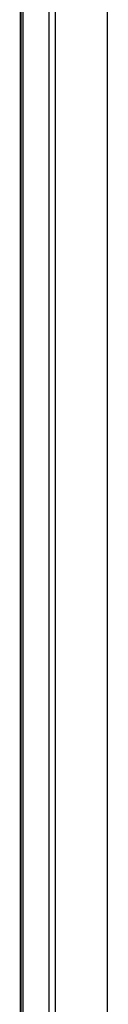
# Model space of a CAD drawing. Header units: inches. Extents: x 18 to 846, y -67 to 561.
# Tile 592 of 656: x 397.45 to 400.8, y 427.73 to 465.63. Entities that reach past the tile are written whole.
import ezdxf

# ---------------------------------------------------------------- set-up
doc = ezdxf.new("R2010")
doc.units = ezdxf.units.IN
doc.header["$LTSCALE"] = 24
doc.header["$MEASUREMENT"] = 0
doc.layers.add('Visible (ANSI)', color=7, linetype='Continuous', lineweight=30)

msp = doc.modelspace()

# ---------------------------------------------------------------- linework, layer by layer
at = {"layer": 'Visible (ANSI)'}
for p, q in [((397.45343, 413.35673), (397.45343, 527.90673)), ((397.47343, 526.00673), (397.47343, 415.25673)), ((397.55343, 415.25673), (397.55343, 526.00673)), ((398.55343, 415.25673), (398.55343, 526.00673)), ((398.80343, 415.25673), (398.80343, 526.00673)), ((400.80343, 415.25673), (400.80343, 526.00673))]:
    msp.add_line(p, q, dxfattribs=at)

doc.saveas('drawing.dxf')
